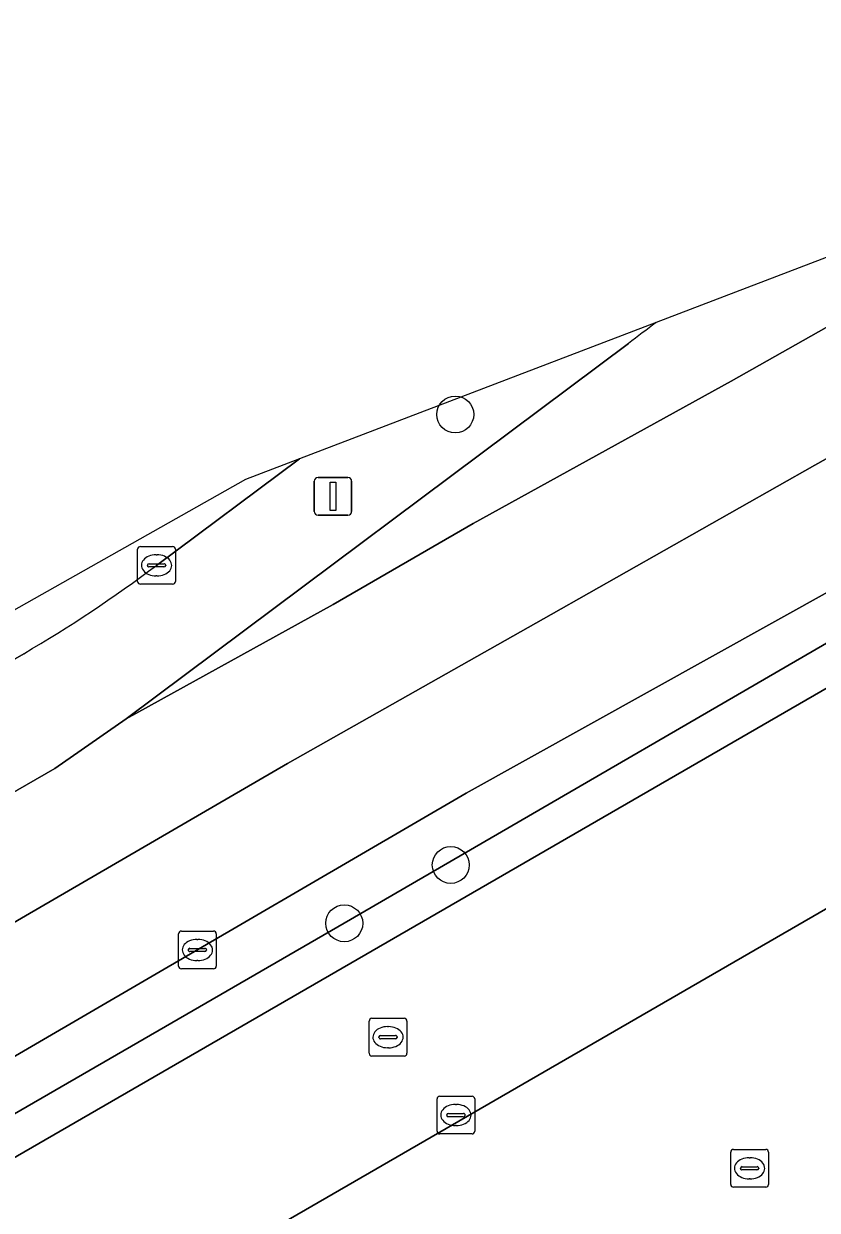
# Model space of a CAD drawing. Extents: x 159039 to 160102, y 381214 to 382524.
# Drawn here: x 159562.59 to 159583.6, y 382418.6 to 382450.04 of the extents above; entities that cross this region are included whole.
import ezdxf

# ---------------------------------------------------------------- set-up
doc = ezdxf.new("R2010")
doc.units = 0
for name, color, linetype in [('IMGEO_Berm_groen', 7, 'Continuous'), ('IMGEO_Boom', 7, 'Continuous'), ('IMGEO_Groenvoorziening', 7, 'Continuous'), ('IMGEO_Haag', 7, 'Continuous'), ('IMGEO_Kolk', 7, 'Continuous'), ('IMGEO_Lichtmast', 7, 'Continuous'), ('IMGEO_Parkeervlak_open', 7, 'Continuous'), ('IMGEO_Rijbaan_lokaal_open', 7, 'Continuous'), ('IMGEO_Rijbaan_regionaal_gesloten', 7, 'Continuous'), ('IMGEO_Rioolput', 7, 'Continuous')]:
    doc.layers.add(name, color=color, linetype=linetype)

msp = doc.modelspace()

# ---------------------------------------------------------------- linework, layer by layer
at = {"layer": 'IMGEO_Berm_groen'}
for points in [[(159579.332, 382442.121), (159569.892, 382438.512)], [(159518.417, 382404.366), (159563.407, 382430.305), (159565.301, 382431.618), (159578.6, 382441.564)], [(159569.892, 382438.512), (159566.103, 382435.688)], [(159584.047, 382435.076), (159574.305, 382429.649), (159521.588, 382398.925), (159521.22, 382398.711), (159521.924, 382397.5), (159524.565, 382399.047), (159525.753, 382397.059), (159523.067, 382395.529), (159524.807, 382392.423), (159529.465, 382395.139), (159529.08, 382395.892), (159527.096, 382399.554), (159527.455, 382400.976), (159571.074, 382426.205), (159586.915, 382435.406)], [(159562.586, 382433.348), (159516.957, 382407.019)]]:
    msp.add_lwpolyline(points, dxfattribs=at)
for centre, radius, start, end in [((159623.521, 382383.329), 73.548, 126.92924, 127.64571), ((159544.111, 382464.928), 36.587, 300.3279, 306.9469)]:
    msp.add_arc(centre, radius, start, end, dxfattribs=at)
at = {"layer": 'IMGEO_Boom'}
for centre in [(159574.013, 382439.685), (159573.894, 382427.75), (159571.074, 382426.205)]:
    msp.add_circle(centre, 0.489, dxfattribs=at)
at = {"layer": 'IMGEO_Groenvoorziening'}
for points in [[(159589.614, 382435.621), (159588.688, 382435.955), (159587.967, 382436.015), (159586.915, 382435.406), (159571.074, 382426.205), (159527.455, 382400.976), (159527.096, 382399.554), (159529.08, 382395.892), (159529.465, 382395.139), (159530.135, 382395.529)], [(159528.469, 382400.417), (159588.106, 382434.894)]]:
    msp.add_lwpolyline(points, dxfattribs=at)
at = {"layer": 'IMGEO_Haag'}
for points in [[(159589.614, 382435.621), (159588.688, 382435.955), (159587.967, 382436.015), (159586.915, 382435.406), (159571.074, 382426.205), (159527.455, 382400.976), (159527.096, 382399.554), (159529.08, 382395.892), (159529.465, 382395.139), (159530.135, 382395.529)], [(159528.469, 382400.417), (159588.106, 382434.894)]]:
    msp.add_lwpolyline(points, dxfattribs=at)
at = {"layer": 'IMGEO_Kolk'}
for p, q in [((159565.602, 382435.262), (159565.602, 382436.114)), ((159565.677, 382436.188), (159566.529, 382436.188)), ((159566.603, 382436.114), (159566.603, 382435.262)), ((159566.09, 382435.968), (159566.115, 382435.968)), ((159565.861, 382435.682), (159565.861, 382435.694)), ((159566.299, 382435.645), (159565.901, 382435.645)), ((159565.904, 382435.731), (159566.302, 382435.731)), ((159566.345, 382435.694), (159566.345, 382435.682)), ((159566.529, 382435.188), (159565.677, 382435.188)), ((159566.113, 382435.408), (159566.088, 382435.408)), ((159566.684, 382425.073), (159566.684, 382425.925)), ((159566.759, 382425.999), (159567.611, 382425.999)), ((159567.172, 382425.779), (159567.197, 382425.779)), ((159567.685, 382425.925), (159567.685, 382425.073)), ((159566.943, 382425.493), (159566.943, 382425.505)), ((159567.381, 382425.456), (159566.983, 382425.456)), ((159566.986, 382425.542), (159567.384, 382425.542)), ((159567.427, 382425.505), (159567.427, 382425.493)), ((159567.195, 382425.219), (159567.17, 382425.219)), ((159567.611, 382424.999), (159566.759, 382424.999)), ((159573.529, 382420.699), (159573.529, 382421.551)), ((159573.604, 382421.625), (159574.456, 382421.625)), ((159574.017, 382421.405), (159574.042, 382421.405)), ((159574.53, 382421.551), (159574.53, 382420.699)), ((159573.788, 382421.119), (159573.788, 382421.131)), ((159574.226, 382421.082), (159573.828, 382421.082)), ((159573.831, 382421.168), (159574.229, 382421.168)), ((159574.272, 382421.131), (159574.272, 382421.119)), ((159574.04, 382420.845), (159574.015, 382420.845)), ((159574.456, 382420.625), (159573.604, 382420.625))]:
    msp.add_line(p, q, dxfattribs=at)
for points in [[(159565.602, 382435.262), (159565.602, 382436.114)], [(159565.677, 382436.188), (159566.529, 382436.188)], [(159566.603, 382436.114), (159566.603, 382435.262)], [(159566.529, 382435.188), (159565.677, 382435.188)], [(159566.684, 382425.073), (159566.684, 382425.925)], [(159566.759, 382425.999), (159567.611, 382425.999)], [(159567.685, 382425.925), (159567.685, 382425.073)], [(159567.611, 382424.999), (159566.759, 382424.999)], [(159573.529, 382420.699), (159573.529, 382421.551)], [(159573.604, 382421.625), (159574.456, 382421.625)], [(159574.53, 382421.551), (159574.53, 382420.699)], [(159574.456, 382420.625), (159573.604, 382420.625)]]:
    msp.add_lwpolyline(points, dxfattribs=at)
for centre, radius, start, end in [((159565.679, 382436.112), 0.0765, 91.552, 178.448), ((159565.679, 382436.112), 0.0765, 91.552, 178.448), ((159566.527, 382436.112), 0.0765, 1.552, 88.448), ((159566.527, 382436.112), 0.0765, 1.552, 88.448), ((159565.901, 382435.691), 0.0403, 85.8775, 175.7526), ((159565.898, 382435.681), 0.0366, 178.938, 274.7102), ((159566.302, 382435.688), 0.043, 264.8664, 352.4533), ((159566.306, 382435.693), 0.0386, 1.7309, 96.639), ((159565.679, 382435.264), 0.0765, 181.552, 268.448), ((159565.679, 382435.264), 0.0765, 181.552, 268.448), ((159566.527, 382435.264), 0.0765, 271.552, 358.448), ((159566.527, 382435.264), 0.0765, 271.552, 358.448), ((159566.761, 382425.923), 0.0765, 91.552, 178.448), ((159566.761, 382425.923), 0.0765, 91.552, 178.448), ((159567.609, 382425.923), 0.0765, 1.552, 88.448), ((159567.609, 382425.923), 0.0765, 1.552, 88.448), ((159566.983, 382425.502), 0.0403, 85.8775, 175.7526), ((159566.98, 382425.492), 0.0366, 178.938, 274.7102), ((159567.384, 382425.499), 0.043, 264.8664, 352.4533), ((159567.388, 382425.504), 0.0386, 1.7309, 96.639), ((159566.761, 382425.075), 0.0765, 181.552, 268.448), ((159566.761, 382425.075), 0.0765, 181.552, 268.448), ((159567.609, 382425.075), 0.0765, 271.552, 358.448), ((159567.609, 382425.075), 0.0765, 271.552, 358.448), ((159573.606, 382421.549), 0.0765, 91.552, 178.448), ((159573.606, 382421.549), 0.0765, 91.552, 178.448), ((159574.454, 382421.549), 0.0765, 1.552, 88.448), ((159574.454, 382421.549), 0.0765, 1.552, 88.448), ((159573.828, 382421.128), 0.0403, 85.8775, 175.7526), ((159573.825, 382421.118), 0.0366, 178.938, 274.7102), ((159574.229, 382421.125), 0.043, 264.8664, 352.4533), ((159574.233, 382421.13), 0.0386, 1.7309, 96.639), ((159573.606, 382420.701), 0.0765, 181.552, 268.448), ((159573.606, 382420.701), 0.0765, 181.552, 268.448), ((159574.454, 382420.701), 0.0765, 271.552, 358.448), ((159574.454, 382420.701), 0.0765, 271.552, 358.448)]:
    msp.add_arc(centre, radius, start, end, dxfattribs=at)
for centre, major_axis, ratio, start_param, end_param in [((159566.089, 382435.688), (-0.387, 0.002), 0.722429, 4.712389, 7.853982), ((159566.114, 382435.688), (-0.39, 0.002), 0.717154, 1.570796, 4.712389), ((159567.171, 382425.499), (-0.387, 0.002), 0.722429, 4.712389, 7.853982), ((159567.196, 382425.499), (-0.39, 0.002), 0.717154, 1.570796, 4.712389), ((159574.016, 382421.125), (-0.387, 0.002), 0.722429, 4.712389, 7.853982), ((159574.041, 382421.125), (-0.39, 0.002), 0.717154, 1.570796, 4.712389)]:
    msp.add_ellipse(centre, major_axis=major_axis, ratio=ratio, start_param=start_param, end_param=end_param, dxfattribs=at)
at = {"layer": 'IMGEO_Lichtmast'}
for p, q in [((159570.379, 382438.018), (159571.169, 382438.018)), ((159571.169, 382438.018), (159570.379, 382438.018)), ((159570.279, 382437.118), (159570.279, 382437.918)), ((159570.279, 382437.918), (159570.279, 382437.118)), ((159571.269, 382437.918), (159571.269, 382437.118)), ((159571.269, 382437.118), (159571.269, 382437.918)), ((159571.169, 382437.018), (159570.379, 382437.018)), ((159570.379, 382437.018), (159571.169, 382437.018))]:
    msp.add_line(p, q, dxfattribs=at)
msp.add_lwpolyline([(159570.699, 382437.893), (159570.849, 382437.893), (159570.849, 382437.143), (159570.699, 382437.143), (159570.699, 382437.893)], dxfattribs=at)
for centre, start, end in [((159570.379, 382437.918), 90, 180), ((159570.379, 382437.918), 90, 180), ((159571.169, 382437.918), 0, 90), ((159571.169, 382437.918), 360, 90), ((159570.379, 382437.118), 180, 270), ((159570.379, 382437.118), 180, 270), ((159571.169, 382437.118), 270, 0), ((159571.169, 382437.118), 270, 0)]:
    msp.add_arc(centre, 0.1, start, end, dxfattribs=at)
at = {"layer": 'IMGEO_Parkeervlak_open'}
for points in [[(159588.106, 382434.894), (159528.469, 382400.417)], [(159530.135, 382395.529), (159591.096, 382430.79)]]:
    msp.add_lwpolyline(points, dxfattribs=at)
at = {"layer": 'IMGEO_Rijbaan_lokaal_open'}
msp.add_lwpolyline([(159593.613, 382426.477), (159591.096, 382430.79), (159530.135, 382395.529), (159529.465, 382395.139), (159524.807, 382392.423), (159522.271, 382390.981), (159519.403, 382389.312), (159516.938, 382387.866), (159516.704, 382387.729)], dxfattribs=at)
at = {"layer": 'IMGEO_Rijbaan_regionaal_gesloten'}
for points in [[(159615.316, 382455.88), (159594.595, 382447.957), (159588.399, 382444.566), (159581.32, 382440.57), (159574.483, 382436.8), (159570.78, 382434.65), (159565.301, 382431.618), (159563.407, 382430.305), (159518.417, 382404.366)], [(159615.316, 382455.88), (159611.664, 382453.874), (159604.56, 382450.01), (159597.519, 382446.121), (159590.539, 382442.264), (159583.538, 382438.342), (159576.553, 382434.389), (159569.569, 382430.437), (159562.633, 382426.402), (159555.741, 382422.392), (159548.745, 382418.401), (159541.784, 382414.35), (159534.906, 382410.346), (159531.452, 382408.366), (159527.998, 382406.386), (159524.482, 382404.37), (159519.971, 382401.699), (159521.588, 382398.925), (159574.305, 382429.649), (159584.047, 382435.076)], [(159555.741, 382422.392), (159562.633, 382426.402), (159569.569, 382430.437), (159576.553, 382434.389), (159583.538, 382438.342), (159590.539, 382442.264), (159597.519, 382446.121), (159604.56, 382450.01), (159611.664, 382453.874)], [(159578.6, 382441.564), (159565.301, 382431.618), (159570.78, 382434.65), (159574.483, 382436.8), (159581.32, 382440.57), (159588.399, 382444.566), (159594.595, 382447.957)], [(159594.595, 382447.957), (159579.332, 382442.121)], [(159566.103, 382435.688), (159569.892, 382438.512), (159568.459, 382437.964), (159516.177, 382408.432)], [(159516.177, 382408.432), (159516.957, 382407.019), (159562.586, 382433.348)]]:
    msp.add_lwpolyline(points, dxfattribs=at)
for centre, radius, start, end in [((159623.521, 382383.329), 73.548, 126.92924, 127.64571), ((159544.111, 382464.928), 36.587, 300.3279, 306.9469)]:
    msp.add_arc(centre, radius, start, end, dxfattribs=at)
at = {"layer": 'IMGEO_Rioolput'}
for p, q in [((159571.731, 382422.762), (159571.731, 382423.614)), ((159571.806, 382423.688), (159572.658, 382423.688)), ((159572.732, 382423.614), (159572.732, 382422.762)), ((159572.033, 382423.231), (159572.431, 382423.231)), ((159572.219, 382423.468), (159572.244, 382423.468)), ((159571.99, 382423.182), (159571.99, 382423.194)), ((159572.428, 382423.145), (159572.03, 382423.145)), ((159572.474, 382423.194), (159572.474, 382423.182)), ((159572.658, 382422.688), (159571.806, 382422.688)), ((159572.242, 382422.908), (159572.217, 382422.908)), ((159581.306, 382419.289), (159581.306, 382420.141)), ((159581.381, 382420.215), (159582.233, 382420.215)), ((159582.307, 382420.141), (159582.307, 382419.289)), ((159581.794, 382419.995), (159581.819, 382419.995)), ((159581.565, 382419.709), (159581.565, 382419.721)), ((159582.003, 382419.672), (159581.605, 382419.672)), ((159581.608, 382419.758), (159582.006, 382419.758)), ((159582.049, 382419.721), (159582.049, 382419.709)), ((159582.233, 382419.215), (159581.381, 382419.215)), ((159581.817, 382419.435), (159581.792, 382419.435))]:
    msp.add_line(p, q, dxfattribs=at)
for points in [[(159571.731, 382422.762), (159571.731, 382423.614)], [(159571.806, 382423.688), (159572.658, 382423.688)], [(159572.732, 382423.614), (159572.732, 382422.762)], [(159572.658, 382422.688), (159571.806, 382422.688)], [(159581.306, 382419.289), (159581.306, 382420.141)], [(159581.381, 382420.215), (159582.233, 382420.215)], [(159582.307, 382420.141), (159582.307, 382419.289)], [(159582.233, 382419.215), (159581.381, 382419.215)]]:
    msp.add_lwpolyline(points, dxfattribs=at)
for centre, radius, start, end in [((159571.808, 382423.612), 0.0765, 91.552, 178.448), ((159571.808, 382423.612), 0.0765, 91.552, 178.448), ((159572.656, 382423.612), 0.0765, 1.552, 88.448), ((159572.656, 382423.612), 0.0765, 1.552, 88.448), ((159572.03, 382423.191), 0.0403, 85.8775, 175.7526), ((159572.435, 382423.193), 0.0386, 1.7309, 96.639), ((159572.027, 382423.181), 0.0366, 178.938, 274.7102), ((159572.431, 382423.188), 0.043, 264.8664, 352.4533), ((159571.808, 382422.764), 0.0765, 181.552, 268.448), ((159571.808, 382422.764), 0.0765, 181.552, 268.448), ((159572.656, 382422.764), 0.0765, 271.552, 358.448), ((159572.656, 382422.764), 0.0765, 271.552, 358.448), ((159581.383, 382420.139), 0.0765, 91.552, 178.448), ((159581.383, 382420.139), 0.0765, 91.552, 178.448), ((159582.231, 382420.139), 0.0765, 1.552, 88.448), ((159582.231, 382420.139), 0.0765, 1.552, 88.448), ((159581.605, 382419.718), 0.0403, 85.8775, 175.7526), ((159581.602, 382419.708), 0.0366, 178.938, 274.7102), ((159582.006, 382419.715), 0.043, 264.8664, 352.4533), ((159582.01, 382419.72), 0.0386, 1.7309, 96.639), ((159581.383, 382419.291), 0.0765, 181.552, 268.448), ((159581.383, 382419.291), 0.0765, 181.552, 268.448), ((159582.231, 382419.291), 0.0765, 271.552, 358.448), ((159582.231, 382419.291), 0.0765, 271.552, 358.448)]:
    msp.add_arc(centre, radius, start, end, dxfattribs=at)
for centre, major_axis, ratio, start_param, end_param in [((159572.218, 382423.188), (-0.387, 0.002), 0.722429, 4.712389, 7.853982), ((159572.243, 382423.188), (-0.39, 0.002), 0.717154, 1.570796, 4.712389), ((159581.793, 382419.715), (-0.387, 0.002), 0.722429, 4.712389, 7.853982), ((159581.818, 382419.715), (-0.39, 0.002), 0.717154, 1.570796, 4.712389)]:
    msp.add_ellipse(centre, major_axis=major_axis, ratio=ratio, start_param=start_param, end_param=end_param, dxfattribs=at)

doc.saveas('drawing.dxf')
